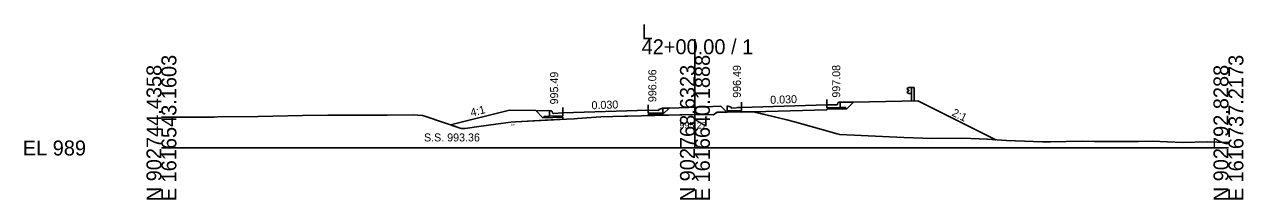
# Model space of a CAD drawing. Extents: x 1009 to 7438, y -1586 to 7964.
# Drawn here: x 4009.2 to 4237.7, y -86 to -53.1 of the extents above; entities that cross this region are included whole.
import ezdxf

# ---------------------------------------------------------------- set-up
doc = ezdxf.new("R2010")
doc.units = 0
for name, color, linetype in [('Exist Cross Section Cell', 7, 'Continuous'), ('Exist XS Center Line Elevation Label', 7, 'Continuous'), ('Exist XS Ground Line', 7, 'Continuous'), ('Prop XS Dump Level', 7, 'Continuous'), ('Prop XS Earthwork Shape', 7, 'Continuous'), ('Prop XS EOT Tick Mark', 7, 'Continuous'), ('Prop XS Finish Grade', 7, 'Continuous'), ('Prop XS Finish Grade CurbGutter', 7, 'Continuous'), ('Prop XS Finish Grade Earthwork', 7, 'Continuous'), ('Prop XS Finish Grade Pavement', 7, 'Continuous'), ('Prop XS Guardrail', 7, 'Continuous'), ('Prop XS Hydro Elevations', 7, 'Continuous'), ('Prop XS Pvmt Edge Slope', 7, 'Continuous'), ('Prop XS SE Text', 7, 'Continuous'), ('Prop XS Side Slope Text', 7, 'Continuous'), ('Prop XS SS Elevation Text', 7, 'Continuous'), ('Prop XS Subgrade CurbGutter', 7, 'Continuous'), ('Prop XS Subgrade Earthwork', 7, 'Continuous')]:
    doc.layers.add(name, color=color, linetype=linetype)

msp = doc.modelspace()

# ---------------------------------------------------------------- linework, layer by layer
at = {"layer": 'Exist Cross Section Cell'}
for p, q in [((4134.89, -76.27), (4134.89, -55.87)), ((4034.89, -76.27), (4134.89, -76.27)), ((4134.89, -76.27), (4234.89, -76.27))]:
    msp.add_line(p, q, dxfattribs=at)
at = {"layer": 'Exist XS Ground Line'}
for p, q in [((4034.89, -70.49), (4036.55, -70.5)), ((4036.55, -70.5), (4042.17, -70.46)), ((4042.17, -70.46), (4044.8, -70.47)), ((4044.8, -70.47), (4045.45, -70.45)), ((4045.45, -70.45), (4053.05, -70.35)), ((4053.05, -70.35), (4055.76, -70.28)), ((4055.76, -70.28), (4061.3, -70.17)), ((4061.3, -70.17), (4066.07, -70.14)), ((4066.07, -70.14), (4076.58, -70.09)), ((4076.58, -70.09), (4077.17, -70.09)), ((4077.17, -70.09), (4082.05, -70.03)), ((4082.05, -70.03), (4083.84, -70.18)), ((4083.84, -70.18), (4084.23, -70.3)), ((4084.23, -70.3), (4091.09, -72.59)), ((4110.83, -70.85), (4112.25, -70.78)), ((4112.25, -70.78), (4112.89, -70.74)), ((4112.89, -70.74), (4117.26, -70.43)), ((4117.26, -70.43), (4121.74, -70.3)), ((4121.74, -70.3), (4122.33, -70.28)), ((4122.33, -70.28), (4135, -70)), ((4135, -70), (4136.53, -69.96)), ((4136.53, -69.96), (4138.38, -70.04)), ((4138.38, -70.04), (4139.07, -69.56)), ((4139.07, -69.56), (4143.52, -69.5)), ((4143.52, -69.5), (4143.98, -69.49)), ((4143.98, -69.49), (4144.52, -69.47)), ((4144.52, -69.47), (4145.81, -69.48)), ((4145.81, -69.48), (4152.14, -71.01)), ((4091.09, -72.59), (4091.85, -72.63)), ((4091.85, -72.63), (4094.79, -72.2)), ((4094.79, -72.2), (4097.57, -71.78)), ((4097.57, -71.78), (4100.37, -71.41)), ((4100.37, -71.41), (4101.23, -71.33)), ((4101.23, -71.33), (4110.83, -70.85)), ((4152.14, -71.01), (4153.58, -71.35)), ((4153.58, -71.35), (4158.24, -72.68)), ((4158.24, -72.68), (4161.52, -73.62)), ((4161.52, -73.62), (4162.03, -73.74)), ((4162.03, -73.74), (4174.02, -74.3)), ((4174.02, -74.3), (4179.44, -74.51)), ((4179.44, -74.51), (4185.04, -74.42)), ((4185.04, -74.42), (4189.75, -74.59)), ((4189.75, -74.59), (4193.29, -74.89)), ((4193.29, -74.89), (4200.05, -75.1)), ((4200.05, -75.1), (4201.54, -75.11)), ((4201.54, -75.11), (4207.49, -75)), ((4207.49, -75), (4209.79, -75.06)), ((4209.79, -75.06), (4210.36, -75.06)), ((4210.36, -75.06), (4218.04, -75.08)), ((4218.04, -75.08), (4220.67, -75.02)), ((4220.67, -75.02), (4226.29, -75.27)), ((4226.29, -75.27), (4230.97, -75.09)), ((4230.97, -75.09), (4234.54, -75.27)), ((4234.54, -75.27), (4234.89, -75.26))]:
    msp.add_line(p, q, dxfattribs=at)
at = {"layer": 'Prop XS Dump Level'}
for p, q in [((4143.64, -68.65), (4159.64, -68.17)), ((4143.64, -68.65), (4159.64, -68.17)), ((4110.14, -69.66), (4126.14, -69.18)), ((4110.14, -69.66), (4126.14, -69.18))]:
    msp.add_line(p, q, dxfattribs=at)
at = {"layer": 'Prop XS Earthwork Shape'}
for points in [[(4130.04, -68.77), (4130.12, -68.77), (4133.76, -68.7), (4139.74, -68.42), (4140.86, -69.54), (4139.07, -69.56), (4138.38, -70.04), (4136.53, -69.96), (4135, -70), (4126.14, -70.19), (4126.14, -70.09), (4126.14, -70.01), (4128.89, -69.93)], [(4163.39, -68.89), (4164.64, -67.64), (4176.64, -67.39), (4191.3, -74.72), (4189.75, -74.59), (4185.04, -74.42), (4179.44, -74.51), (4174.02, -74.3), (4162.03, -73.74), (4161.52, -73.62), (4158.24, -72.68), (4153.58, -71.35), (4152.14, -71.01), (4145.91, -69.5), (4159.64, -69.09), (4159.64, -69)], [(4100.37, -71.41), (4101.23, -71.33), (4110.14, -70.89), (4110.14, -70.57), (4110.14, -70.49), (4106.39, -70.6), (4105.04, -69.24), (4100.14, -69.14), (4089.06, -71.91), (4091.09, -72.59), (4091.85, -72.63), (4094.79, -72.2), (4097.57, -71.78)], [(4142.88, -69.51), (4140.88, -69.57), (4140.91, -69.54)], [(4142.88, -69.51), (4143.52, -69.5), (4143.64, -69.49), (4143.64, -69.48)], [(4143.64, -69.49), (4143.98, -69.49), (4144.52, -69.47), (4145.81, -69.48), (4145.91, -69.5), (4143.64, -69.57)]]:
    msp.add_lwpolyline(points, close=True, dxfattribs=at)
at = {"layer": 'Prop XS EOT Tick Mark'}
for p, q in [((4126.14, -69.18), (4126.14, -68.18)), ((4143.64, -68.65), (4143.64, -67.65)), ((4159.64, -68.17), (4159.64, -67.17)), ((4110.14, -69.66), (4110.14, -68.66))]:
    msp.add_line(p, q, dxfattribs=at)
at = {"layer": 'Prop XS Finish Grade'}
for p, q in [((4162.14, -67.69), (4164.64, -67.64)), ((4107.64, -69.3), (4105.04, -69.24)), ((4128.89, -68.8), (4130.12, -68.77))]:
    msp.add_line(p, q, dxfattribs=at)
at = {"layer": 'Prop XS Finish Grade CurbGutter'}
for p, q in [((4141.65, -68.62), (4140.9, -68.37)), ((4159.64, -68.17), (4161.39, -68.19)), ((4161.39, -68.19), (4161.52, -68.17)), ((4161.52, -68.17), (4161.61, -68.07)), ((4161.61, -68.07), (4161.68, -67.82)), ((4161.68, -67.82), (4161.77, -67.73)), ((4161.89, -67.69), (4161.77, -67.73)), ((4162.14, -67.69), (4161.89, -67.69)), ((4107.64, -69.3), (4107.89, -69.3)), ((4107.89, -69.3), (4108.02, -69.32)), ((4108.11, -69.41), (4108.02, -69.32)), ((4108.18, -69.66), (4108.11, -69.41)), ((4108.27, -69.76), (4108.18, -69.66)), ((4108.39, -69.78), (4108.27, -69.76)), ((4110.14, -69.66), (4108.39, -69.78)), ((4126.14, -69.18), (4128.14, -69.22)), ((4128.14, -69.05), (4128.89, -68.8)), ((4128.14, -69.22), (4128.14, -69.05)), ((4141.65, -68.79), (4141.65, -68.62)), ((4143.64, -68.65), (4141.65, -68.79)), ((4143.64, -68.65), (4142.89, -68.7))]:
    msp.add_line(p, q, dxfattribs=at)
at = {"layer": 'Prop XS Finish Grade Earthwork'}
for p, q in [((4139.74, -68.42), (4133.76, -68.7)), ((4164.64, -67.64), (4176.64, -67.39)), ((4176.64, -67.39), (4191.3, -74.72)), ((4100.14, -69.14), (4089.06, -71.91)), ((4105.04, -69.24), (4100.14, -69.14)), ((4130.12, -68.77), (4133.76, -68.7))]:
    msp.add_line(p, q, dxfattribs=at)
at = {"layer": 'Prop XS Finish Grade Pavement'}
for p, q in [((4143.64, -68.65), (4159.64, -68.17)), ((4110.14, -69.66), (4126.14, -69.18))]:
    msp.add_line(p, q, dxfattribs=at)
at = {"layer": 'Prop XS Guardrail'}
for p, q in [((4174.68, -65.11), (4174.65, -65.17)), ((4174.65, -65.17), (4174.68, -65.23)), ((4174.68, -65.73), (4174.65, -65.79)), ((4174.65, -65.79), (4174.68, -65.85)), ((4174.97, -64.91), (4174.68, -65.11)), ((4174.68, -65.23), (4174.97, -65.43)), ((4174.97, -65.53), (4174.68, -65.73)), ((4174.68, -65.85), (4174.97, -66.05)), ((4175.47, -64.91), (4174.97, -64.91)), ((4174.97, -65.43), (4174.97, -65.53)), ((4174.97, -66.05), (4175.47, -66.05)), ((4175.97, -64.91), (4175.47, -64.91)), ((4175.47, -64.91), (4175.47, -67.41)), ((4175.97, -67.41), (4175.97, -64.91))]:
    msp.add_line(p, q, dxfattribs=at)
at = {"layer": 'Prop XS Pvmt Edge Slope'}
for p, q in [((4106.64, -70.34), (4106.39, -70.6)), ((4107.64, -70.31), (4106.64, -70.34)), ((4127.64, -69.73), (4128.89, -69.7)), ((4128.67, -69.71), (4128.89, -69.93)), ((4141.14, -69.31), (4140.88, -69.57)), ((4142.14, -69.28), (4140.9, -69.31)), ((4162.14, -68.68), (4163.14, -68.65)), ((4163.14, -68.65), (4163.39, -68.89))]:
    msp.add_line(p, q, dxfattribs=at)
at = {"layer": 'Prop XS Subgrade CurbGutter'}
for p, q in [((4140.9, -69.31), (4140.9, -68.37)), ((4159.64, -68.17), (4159.64, -68.75)), ((4162.14, -68.68), (4162.14, -67.69)), ((4107.64, -70.31), (4107.64, -69.3)), ((4110.14, -70.24), (4107.64, -70.31)), ((4110.14, -69.66), (4110.14, -70.24)), ((4126.14, -69.18), (4126.14, -69.76)), ((4126.14, -69.76), (4127.64, -69.73)), ((4128.89, -69.7), (4128.89, -68.8)), ((4143.64, -69.23), (4142.14, -69.28)), ((4143.64, -68.65), (4143.64, -69.23)), ((4159.64, -68.75), (4162.14, -68.68))]:
    msp.add_line(p, q, dxfattribs=at)
at = {"layer": 'Prop XS Subgrade Earthwork'}
for p, q in [((4140.88, -69.57), (4139.74, -68.42)), ((4163.39, -68.89), (4164.64, -67.64)), ((4106.39, -70.6), (4105.04, -69.24)), ((4110.14, -70.49), (4106.39, -70.6)), ((4110.14, -70.57), (4110.14, -70.49)), ((4110.14, -70.57), (4110.14, -70.89)), ((4126.14, -70.01), (4128.89, -69.93)), ((4126.14, -70.09), (4126.14, -70.01)), ((4126.14, -70.09), (4126.14, -70.19)), ((4128.89, -69.93), (4130.04, -68.77)), ((4143.64, -69.48), (4140.88, -69.57)), ((4143.64, -69.57), (4159.64, -69.09)), ((4143.64, -69.57), (4143.64, -69.48)), ((4159.64, -69), (4163.39, -68.89)), ((4159.64, -69.09), (4159.64, -69))]:
    msp.add_line(p, q, dxfattribs=at)

# ---------------------------------------------------------------- texts
at = {"layer": 'Exist Cross Section Cell'}
for s, p in [('L', (4124.89, -55.87)), ('42+00.00 / 1', (4124.89, -58.67)), ('EL 989', (4008.89, -77.67))]:
    msp.add_text(s, height=2.8, dxfattribs=at).set_placement(p)
for s, p in [('E 1616543.1603', (4037.69, -86.27)), ('E 1616640.1888', (4137.69, -86.27)), ('E 1616737.2173', (4237.69, -86.27)), ('N 902744.4358', (4034.89, -86.27)), ('N 902768.6323', (4134.89, -86.27)), ('N 902792.8288', (4234.89, -86.27))]:
    msp.add_text(s, height=2.8, rotation=90, dxfattribs=at).set_placement(p)
at = {"layer": 'Exist XS Center Line Elevation Label'}
msp.add_text('995.27', height=1.25, dxfattribs=at).set_placement((4131.99, -72.62))
at = {"layer": 'Prop XS Dump Level'}
for p in [(4136.54, -70.54), (4136.54, -70.54), (4136.54, -70.54), (4100.38, -71.99)]:
    msp.add_text('Eop', height=0.3, dxfattribs=at).set_placement(p)
at = {"layer": 'Prop XS Hydro Elevations'}
for s, p in [('996.06', (4127.65, -67.66)), ('996.49', (4143.5, -66.85)), ('997.08', (4162.12, -66.82)), ('995.49', (4109.25, -68.09))]:
    msp.add_text(s, height=1.5, rotation=90, dxfattribs=at).set_placement(p)
at = {"layer": 'Prop XS SE Text'}
for p in [(4115.52, -69), (4149.02, -67.99)]:
    msp.add_text('0.030', height=1.5, rotation=1.7184, dxfattribs=at).set_placement(p)
at = {"layer": 'Prop XS Side Slope Text'}
for s, rotation, p in [('4:1', 14.0362, (4093, -70.38)), ('2:1', 333.4349, (4182.91, -70.13))]:
    msp.add_text(s, height=1.5, rotation=rotation, dxfattribs=at).set_placement(p)
at = {"layer": 'Prop XS SS Elevation Text'}
msp.add_text('S.S. 993.36', height=1.5, dxfattribs=at).set_placement((4084.1, -75.04))

doc.saveas('drawing.dxf')
